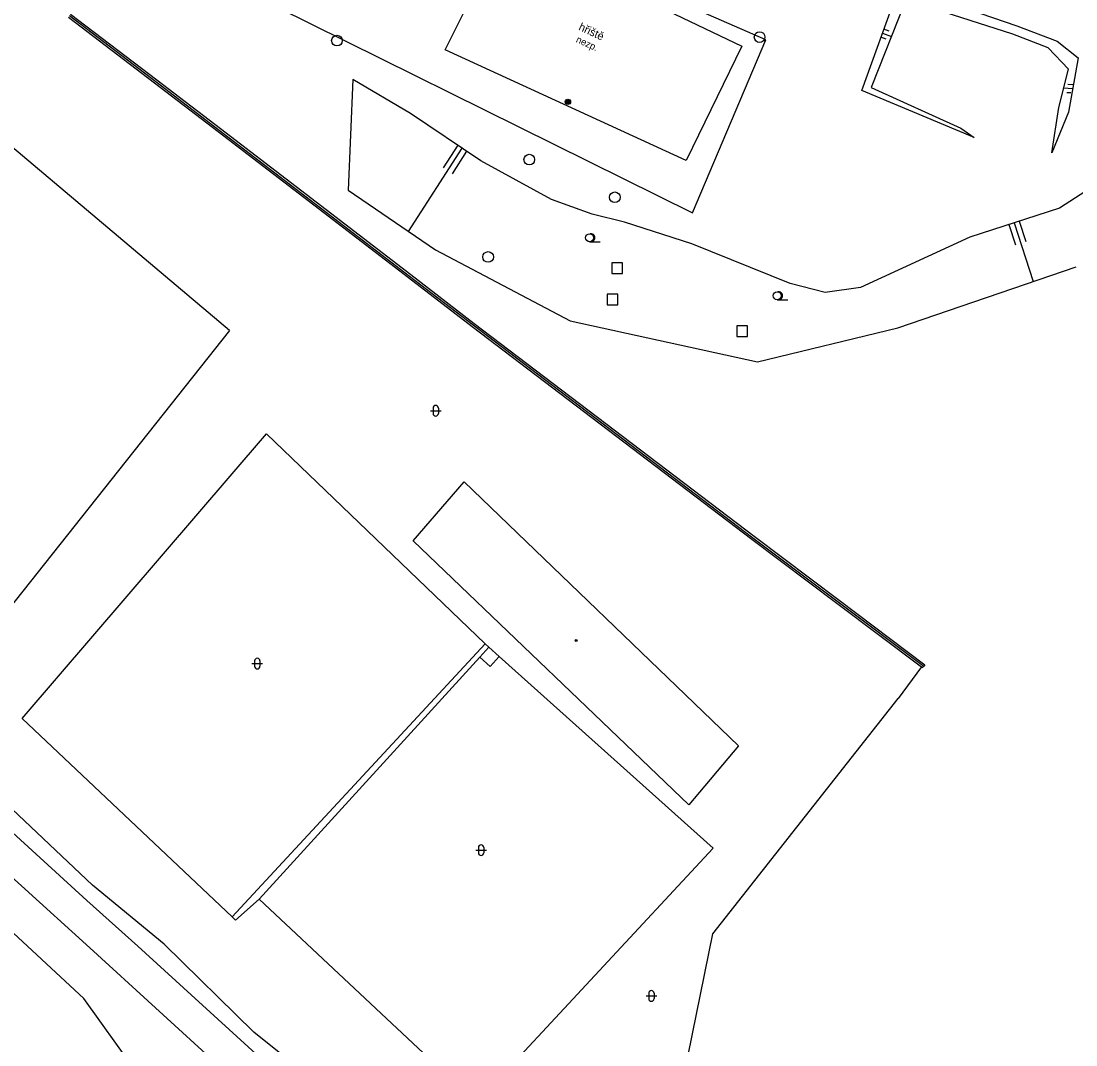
# Model space of a CAD drawing. Extents: x -600391 to -599491, y -1160176 to -1159402.
# Drawn here: x -599693.4 to -599594.5, y -1160063.7 to -1159967.8 of the extents above; entities that cross this region are included whole.
import ezdxf

# ---------------------------------------------------------------- set-up
doc = ezdxf.new("R2010")
doc.units = 0
for name, color, linetype in [('Level 11', 7, 'Continuous'), ('Level 14', 7, 'Continuous'), ('Level 15', 7, 'Continuous'), ('Level 25', 7, 'Continuous'), ('Level 26', 7, 'Continuous'), ('Level 27', 7, 'Continuous'), ('Level 36', 7, 'Continuous'), ('Level 39', 7, 'Continuous'), ('Level 40', 7, 'Continuous'), ('Level 41', 7, 'Continuous'), ('Level 5', 7, 'Continuous'), ('Level 51', 7, 'Continuous'), ('Level 7', 7, 'Continuous')]:
    doc.layers.add(name, color=color, linetype=linetype)

msp = doc.modelspace()

# ---------------------------------------------------------------- linework, layer by layer
at = {"layer": 'Level 11'}
for points in [[(-599679.14, -1159961.62), (-599630.46, -1159985.75), (-599623.58, -1159969.56), (-599673.21, -1159947.87), (-599679.14, -1159961.62)], [(-599648.14, -1159959.46), (-599625.82, -1159970.14), (-599631.05, -1159980.85), (-599653.62, -1159970.48), (-599648.14, -1159959.46)], [(-599693.26, -1160033.15), (-599670.36, -1160006.48)], [(-599670.36, -1160006.48), (-599649.87, -1160026.16)], [(-599649.87, -1160026.16), (-599673.6, -1160051.73)], [(-599650.38, -1160027.39), (-599649.54, -1160026.47)], [(-599649.87, -1160026.16), (-599649.54, -1160026.47)], [(-599649.54, -1160026.47), (-599648.57, -1160027.34)], [(-599671.07, -1160050.06), (-599650.38, -1160027.39)], [(-599649.42, -1160028.27), (-599650.38, -1160027.39)], [(-599648.57, -1160027.34), (-599649.42, -1160028.27)], [(-599648.57, -1160027.34), (-599628.52, -1160045.29)], [(-599673.6, -1160051.73), (-599693.26, -1160033.15)], [(-599704.08, -1160034.79), (-599687.21, -1160050.2)], [(-599706.16, -1160037.19), (-599686.92, -1160054.65)], [(-599628.52, -1160045.29), (-599650.71, -1160069.17)], [(-599687.21, -1160050.2), (-599682.42, -1160054.48), (-599671.37, -1160064.57), (-599661.79, -1160073.4), (-599652.96, -1160079.73), (-599646.91, -1160083.26), (-599638.19, -1160086.85), (-599629.59, -1160089.3)], [(-599671.07, -1160050.06), (-599673.28, -1160052.04)], [(-599650.71, -1160069.17), (-599671.07, -1160050.06)], [(-599673.28, -1160052.04), (-599673.6, -1160051.73)], [(-599686.92, -1160054.65), (-599674.61, -1160065.88), (-599662.99, -1160076.42), (-599650.39, -1160084.97), (-599646.69, -1160086.91), (-599642.85, -1160088.52)]]:
    msp.add_lwpolyline(points, dxfattribs=at)
at = {"layer": 'Level 14'}
for points in [[(-599604.06, -1159978.7), (-599614.59, -1159974.28), (-599611.25, -1159965.02), (-599608.08, -1159965.45), (-599600.05, -1159968.22), (-599596.3, -1159969.67), (-599594.32, -1159971.22), (-599595.23, -1159976.34), (-599596.77, -1159980.14)], [(-599596.77, -1159980.14), (-599596.13, -1159975.9), (-599595.22, -1159972.31), (-599597.12, -1159970.3), (-599600.45, -1159969.01), (-599608.43, -1159966.46), (-599610.51, -1159965.88), (-599613.7, -1159974.01), (-599605.32, -1159977.82), (-599604.06, -1159978.7)], [(-599662.28, -1159973.27), (-599662.71, -1159983.63), (-599654.55, -1159989.23), (-599641.91, -1159995.88)], [(-599636.84, -1159986.64), (-599639.85, -1159985.87), (-599643.67, -1159984.5), (-599650.29, -1159980.9), (-599656.88, -1159976.44), (-599662.28, -1159973.27)], [(-599591.67, -1159982.49), (-599596.08, -1159985.31), (-599604.47, -1159988.04), (-599614.7, -1159992.75), (-599618.03, -1159993.21)], [(-599618.03, -1159993.21), (-599621.29, -1159992.38), (-599630.53, -1159988.66), (-599636.84, -1159986.64)], [(-599641.91, -1159995.88), (-599624.36, -1159999.72), (-599611.21, -1159996.52), (-599594.51, -1159990.81)], [(-599669.99, -1160080.16), (-599676, -1160075.64), (-599682.85, -1160065.87), (-599687.48, -1160059.39), (-599695.43, -1160052.03), (-599702.28, -1160044.77), (-599707.14, -1160040.3), (-599707.75, -1160039.77)]]:
    msp.add_lwpolyline(points, dxfattribs=at)
at = {"layer": 'Level 15'}
for points in [[(-599612.3, -1159969.48), (-599612.8, -1159969.31)], [(-599612.66, -1159968.93), (-599611.82, -1159969.23)], [(-599612.03, -1159968.73), (-599612.53, -1159968.56)], [(-599594.84, -1159974.14), (-599595.67, -1159974.07)], [(-599595.3, -1159973.69), (-599594.77, -1159973.74)], [(-599595.37, -1159974.49), (-599595, -1159974.49)], [(-599657.07, -1159987.5), (-599652.05, -1159979.71)], [(-599652.46, -1159979.43), (-599653.81, -1159981.53)], [(-599651.63, -1159979.99), (-599652.99, -1159982.09)], [(-599600.8, -1159986.85), (-599600.18, -1159988.75)], [(-599600.33, -1159986.69), (-599598.54, -1159992.19)], [(-599599.85, -1159986.54), (-599599.23, -1159988.44)]]:
    msp.add_lwpolyline(points, dxfattribs=at)
at = {"layer": 'Level 25'}
for radius in [0.25, 0.2, 0.15, 0.1, 0.05]:
    msp.add_circle((-599642.13, -1159975.36), radius, dxfattribs=at)
at = {"layer": 'Level 26'}
for points in [[(-599638.03, -1159991.45), (-599637.03, -1159991.45), (-599637.03, -1159990.45), (-599638.03, -1159990.45)], [(-599638.44, -1159994.38), (-599637.44, -1159994.38), (-599637.44, -1159993.38), (-599638.44, -1159993.38)], [(-599626.3, -1159997.35), (-599625.3, -1159997.35), (-599625.3, -1159996.35), (-599626.3, -1159996.35)]]:
    msp.add_lwpolyline(points, close=True, dxfattribs=at)
at = {"layer": 'Level 27'}
for centre in [(-599663.77, -1159969.62), (-599624.17, -1159969.29), (-599645.75, -1159980.77), (-599637.73, -1159984.3), (-599649.61, -1159989.89)]:
    msp.add_circle(centre, 0.5, dxfattribs=at)
at = {"layer": 'Level 36'}
for p, q in [((-599640.1, -1159988.465), (-599639.1, -1159988.465)), ((-599622.52, -1159993.905), (-599621.52, -1159993.905)), ((-599655.016, -1160004.306), (-599654.016, -1160004.306)), ((-599654.766, -1160004.056), (-599654.766, -1160004.556)), ((-599654.266, -1160004.056), (-599654.266, -1160004.556)), ((-599671.486, -1160027.746), (-599671.486, -1160028.246)), ((-599670.986, -1160027.746), (-599670.986, -1160028.246)), ((-599671.736, -1160027.996), (-599670.736, -1160027.996)), ((-599650.766, -1160045.486), (-599649.766, -1160045.486)), ((-599650.516, -1160045.236), (-599650.516, -1160045.736)), ((-599650.016, -1160045.236), (-599650.016, -1160045.736)), ((-599634.806, -1160059.146), (-599633.806, -1160059.146)), ((-599634.556, -1160058.896), (-599634.556, -1160059.396)), ((-599634.056, -1160058.896), (-599634.056, -1160059.396))]:
    msp.add_line(p, q, dxfattribs=at)
for centre in [(-599640.1, -1159988.09), (-599622.52, -1159993.53)]:
    msp.add_circle(centre, 0.375, dxfattribs=at)
for centre, radius, start, end in [((-599639.975, -1159988.09), 0.375, 260.40593, 99.59407), ((-599622.395, -1159993.53), 0.375, 260.40593, 99.59407), ((-599654.516, -1160004.056), 0.25, 0, 180), ((-599654.516, -1160004.556), 0.25, 180, 0), ((-599671.236, -1160027.746), 0.25, 0, 180), ((-599671.236, -1160028.246), 0.25, 180, 0), ((-599650.266, -1160045.236), 0.25, 0, 180), ((-599650.266, -1160045.736), 0.25, 180, 0), ((-599634.306, -1160058.896), 0.25, 0, 180), ((-599634.306, -1160059.396), 0.25, 180, 0)]:
    msp.add_arc(centre, radius, start, end, dxfattribs=at)
at = {"layer": 'Level 39'}
for radius in [0.09, 0.0398]:
    msp.add_circle((-599641.36, -1160025.84), radius, dxfattribs=at)
at = {"layer": 'Level 5'}
for points in [[(-599656.63, -1160016.48), (-599651.84, -1160010.96)], [(-599651.84, -1160010.96), (-599626.15, -1160035.72)], [(-599630.79, -1160041.22), (-599656.63, -1160016.48)], [(-599626.15, -1160035.72), (-599630.79, -1160041.22)]]:
    msp.add_lwpolyline(points, dxfattribs=at)
at = {"layer": 'Level 51'}
for points in [[(-599673.85, -1159996.78), (-599710.66, -1159965.71), (-599713.49, -1159963.12)], [(-599673.85, -1159996.78), (-599702.92, -1160033.44)]]:
    msp.add_lwpolyline(points, dxfattribs=at)
at = {"layer": 'Level 7'}
for points in [[(-599688.94, -1159967.41), (-599680.86, -1159973.58), (-599674.91, -1159978.14), (-599665, -1159985.73), (-599657.06, -1159991.83), (-599651.11, -1159996.4), (-599624.89, -1160016.33), (-599616.92, -1160022.35), (-599609.01, -1160028.29)], [(-599688.84, -1159967.27), (-599680.76, -1159973.45), (-599674.81, -1159978), (-599664.9, -1159985.6), (-599656.96, -1159991.7), (-599651.01, -1159996.26), (-599624.79, -1160016.2), (-599616.82, -1160022.21), (-599608.79, -1160028.24)], [(-599688.73, -1159967.13), (-599680.65, -1159973.3), (-599674.7, -1159977.86), (-599664.79, -1159985.45), (-599656.85, -1159991.55), (-599650.9, -1159996.12), (-599624.68, -1160016.05), (-599616.71, -1160022.07), (-599608.68, -1160028.1)], [(-599609.01, -1160028.29), (-599611.18, -1160031.26)], [(-599609.01, -1160028.29), (-599608.89, -1160028.38)], [(-599608.79, -1160028.24), (-599608.89, -1160028.38)], [(-599608.68, -1160028.1), (-599608.79, -1160028.24)], [(-599628.54, -1160053.32), (-599611.18, -1160031.26)], [(-599686.69, -1160048.76), (-599702.92, -1160033.44)], [(-599679.97, -1160054.29), (-599686.69, -1160048.76)], [(-599635.08, -1160084.87), (-599634.71, -1160083.54), (-599633.55, -1160077.91), (-599628.54, -1160053.32)], [(-599671.56, -1160062.54), (-599679.97, -1160054.29)], [(-599655.33, -1160075.55), (-599671.56, -1160062.54)]]:
    msp.add_lwpolyline(points, dxfattribs=at)

# ---------------------------------------------------------------- texts
at = {"layer": 'Level 40'}
msp.add_text('nezp.', height=0.65, rotation=335.32, dxfattribs=at).set_placement((-599641.43, -1159969.74))
at = {"layer": 'Level 41'}
msp.add_text('hřiště', height=0.75, rotation=335.32, dxfattribs=at).set_placement((-599641.19, -1159968.6))

doc.saveas('drawing.dxf')
